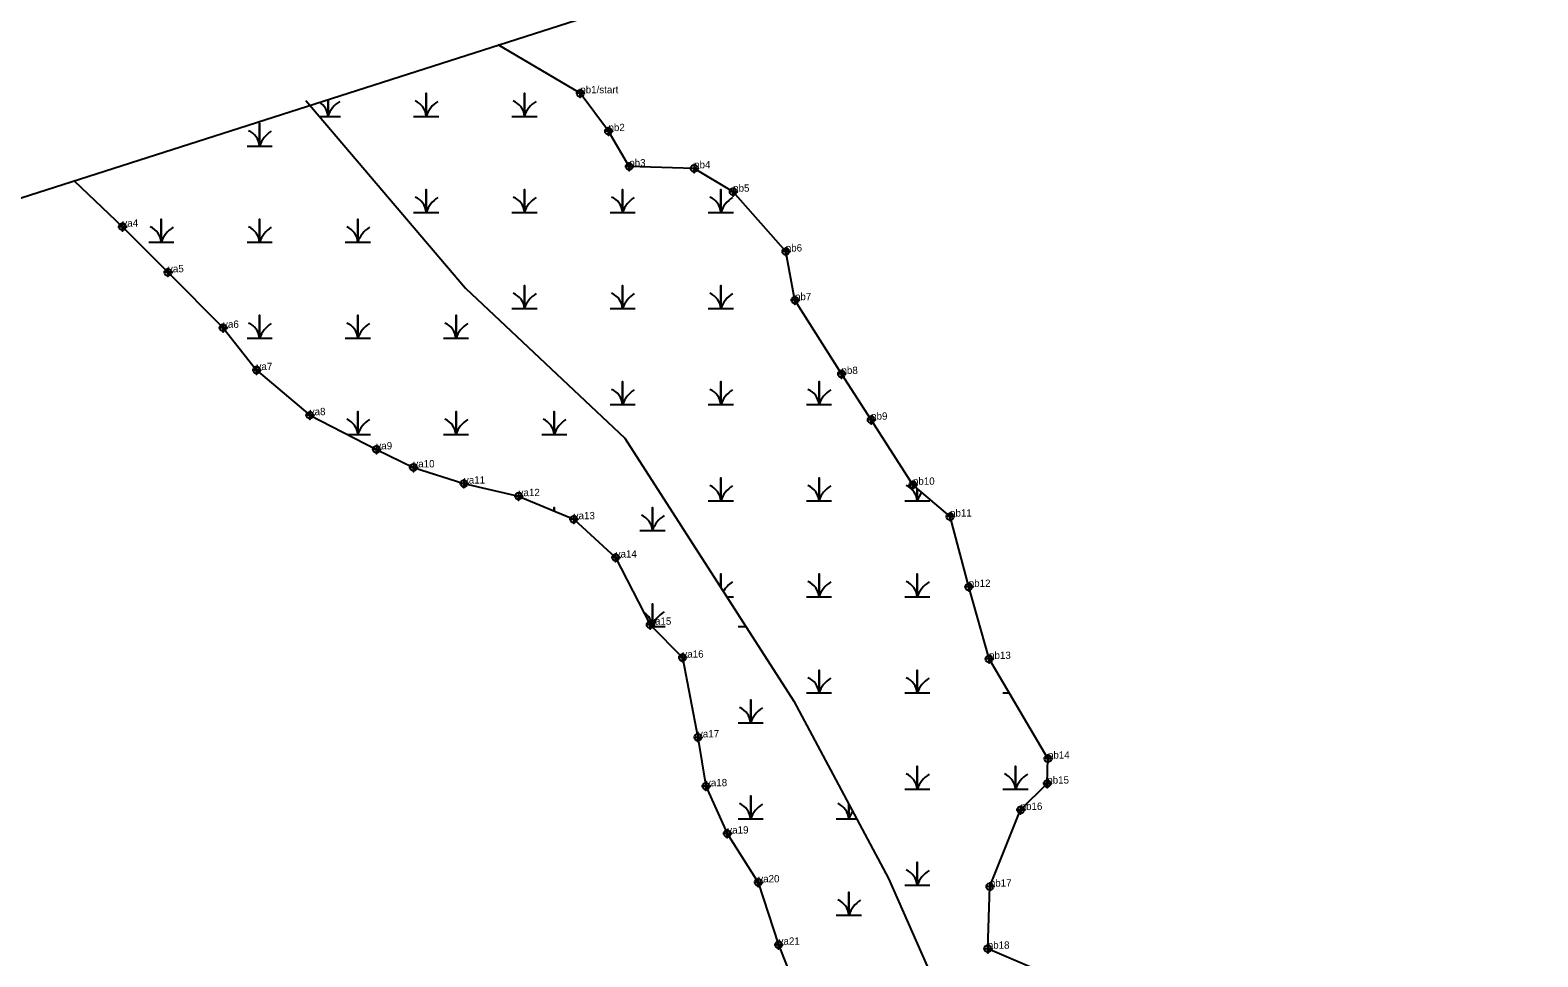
# Model space of a CAD drawing. Extents: x 2071991 to 2268989, y 436479 to 469629.
# Drawn here: x 2254352 to 2255384, y 440053 to 440687 of the extents above; entities that cross this region are included whole.
import ezdxf

# ---------------------------------------------------------------- set-up
doc = ezdxf.new("R2010")
doc.units = 0
for name, color, linetype in [('approx_PSA', 7, 'Continuous'), ('Exist Environmental Wetland Boundary', 7, 'Continuous'), ('Exist Environmental Wetland Boundary Cogo Comment', 7, 'Continuous'), ('Exist Environmental Wetland Boundary Cogo Point CELL', 7, 'Continuous'), ('Exist Hydro Jurisdictional Stream or Body of Water NEU Mitigable', 7, 'Continuous'), ('Exist Hydro Swamp or Marsh', 7, 'Continuous')]:
    doc.layers.add(name, color=color, linetype=linetype)

msp = doc.modelspace()

# ---------------------------------------------------------------- linework, layer by layer
at = {"layer": 'approx_PSA'}
msp.add_line((2252759.5, 440064.5), (2256592.4, 441292.3), dxfattribs=at)
at = {"layer": 'Exist Environmental Wetland Boundary'}
for points in [[(2255040.9, 440044.4), (2255007.2, 440058.8), (2255008.6, 440101.3), (2255029.7, 440153.8), (2255047.9, 440171.8), (2255048.4, 440188.9), (2255008.1, 440257.1), (2254994.2, 440306.4), (2254981.4, 440354.5), (2254956, 440376.3), (2254927.4, 440420.8), (2254907.1, 440452.1), (2254875.3, 440502.6), (2254869, 440535.9), (2254833, 440576.8), (2254806.3, 440592.8), (2254761.9, 440594.1), (2254747.7, 440618.3), (2254728.4, 440644.2), (2254672.2, 440677.3)], [(2254382.1, 440584.3), (2254415.1, 440552.9), (2254446.3, 440521.7), (2254484, 440483.7), (2254506.9, 440454.8), (2254543.3, 440423.9), (2254588.9, 440400.5), (2254614.2, 440388.2), (2254648.8, 440377.1), (2254686.2, 440368.5), (2254723.9, 440352.7), (2254752.6, 440326.5), (2254776.2, 440280.5), (2254798.3, 440258), (2254808.9, 440203.4), (2254814.4, 440170), (2254829, 440137.6), (2254850.2, 440104.2), (2254864.1, 440061.5), (2254880.2, 440020.6)]]:
    msp.add_lwpolyline(points, dxfattribs=at)
at = {"layer": 'Exist Environmental Wetland Boundary Cogo Point CELL'}
for points in [[(2254728.4, 440647.2), (2254728.4, 440641.2), (2254728.4, 440644.2), (2254731.4, 440644.2), (2254725.4, 440644.2)], [(2254747.7, 440621.3), (2254747.7, 440615.3), (2254747.7, 440618.3), (2254750.7, 440618.3), (2254744.7, 440618.3)], [(2254761.9, 440597.1), (2254761.9, 440591.1), (2254761.9, 440594.1), (2254764.9, 440594.1), (2254758.9, 440594.1)], [(2254806.3, 440595.8), (2254806.3, 440589.8), (2254806.3, 440592.8), (2254809.3, 440592.8), (2254803.3, 440592.8)], [(2254833, 440579.8), (2254833, 440573.8), (2254833, 440576.8), (2254836, 440576.8), (2254830, 440576.8)], [(2254415.1, 440555.9), (2254415.1, 440549.9), (2254415.1, 440552.9), (2254418.1, 440552.9), (2254412.1, 440552.9)], [(2254869, 440538.9), (2254869, 440532.9), (2254869, 440535.9), (2254872, 440535.9), (2254866, 440535.9)], [(2254446.3, 440524.7), (2254446.3, 440518.7), (2254446.3, 440521.7), (2254449.3, 440521.7), (2254443.3, 440521.7)], [(2254875.3, 440505.6), (2254875.3, 440499.6), (2254875.3, 440502.6), (2254878.3, 440502.6), (2254872.3, 440502.6)], [(2254484, 440486.7), (2254484, 440480.7), (2254484, 440483.7), (2254487, 440483.7), (2254481, 440483.7)], [(2254506.9, 440457.8), (2254506.9, 440451.8), (2254506.9, 440454.8), (2254509.9, 440454.8), (2254503.9, 440454.8)], [(2254907.1, 440455.1), (2254907.1, 440449.1), (2254907.1, 440452.1), (2254910.1, 440452.1), (2254904.1, 440452.1)], [(2254543.3, 440426.9), (2254543.3, 440420.9), (2254543.3, 440423.9), (2254546.3, 440423.9), (2254540.3, 440423.9)], [(2254927.4, 440423.8), (2254927.4, 440417.8), (2254927.4, 440420.8), (2254930.4, 440420.8), (2254924.4, 440420.8)], [(2254588.9, 440403.5), (2254588.9, 440397.5), (2254588.9, 440400.5), (2254591.9, 440400.5), (2254585.9, 440400.5)], [(2254614.2, 440391.2), (2254614.2, 440385.2), (2254614.2, 440388.2), (2254617.2, 440388.2), (2254611.2, 440388.2)], [(2254648.8, 440380.1), (2254648.8, 440374.1), (2254648.8, 440377.1), (2254651.8, 440377.1), (2254645.8, 440377.1)], [(2254956, 440379.3), (2254956, 440373.3), (2254956, 440376.3), (2254959, 440376.3), (2254953, 440376.3)], [(2254686.2, 440371.5), (2254686.2, 440365.5), (2254686.2, 440368.5), (2254689.2, 440368.5), (2254683.2, 440368.5)], [(2254723.9, 440355.7), (2254723.9, 440349.7), (2254723.9, 440352.7), (2254726.9, 440352.7), (2254720.9, 440352.7)], [(2254981.4, 440357.5), (2254981.4, 440351.5), (2254981.4, 440354.5), (2254984.4, 440354.5), (2254978.4, 440354.5)], [(2254752.6, 440329.5), (2254752.6, 440323.5), (2254752.6, 440326.5), (2254755.6, 440326.5), (2254749.6, 440326.5)], [(2254994.2, 440309.4), (2254994.2, 440303.4), (2254994.2, 440306.4), (2254997.2, 440306.4), (2254991.2, 440306.4)], [(2254776.2, 440283.5), (2254776.2, 440277.5), (2254776.2, 440280.5), (2254779.2, 440280.5), (2254773.2, 440280.5)], [(2254798.3, 440261), (2254798.3, 440255), (2254798.3, 440258), (2254801.3, 440258), (2254795.3, 440258)], [(2255008.1, 440260.1), (2255008.1, 440254.1), (2255008.1, 440257.1), (2255011.1, 440257.1), (2255005.1, 440257.1)], [(2254808.9, 440206.4), (2254808.9, 440200.4), (2254808.9, 440203.4), (2254811.9, 440203.4), (2254805.9, 440203.4)], [(2255048.4, 440191.9), (2255048.4, 440185.9), (2255048.4, 440188.9), (2255051.4, 440188.9), (2255045.4, 440188.9)], [(2254814.4, 440173), (2254814.4, 440167), (2254814.4, 440170), (2254817.4, 440170), (2254811.4, 440170)], [(2255047.9, 440174.8), (2255047.9, 440168.8), (2255047.9, 440171.8), (2255050.9, 440171.8), (2255044.9, 440171.8)], [(2255029.7, 440156.8), (2255029.7, 440150.8), (2255029.7, 440153.8), (2255032.7, 440153.8), (2255026.7, 440153.8)], [(2254829, 440140.6), (2254829, 440134.6), (2254829, 440137.6), (2254832, 440137.6), (2254826, 440137.6)], [(2254850.2, 440107.2), (2254850.2, 440101.2), (2254850.2, 440104.2), (2254853.2, 440104.2), (2254847.2, 440104.2)], [(2255008.6, 440104.3), (2255008.6, 440098.3), (2255008.6, 440101.3), (2255011.6, 440101.3), (2255005.6, 440101.3)], [(2254864.1, 440064.5), (2254864.1, 440058.5), (2254864.1, 440061.5), (2254867.1, 440061.5), (2254861.1, 440061.5)], [(2255007.2, 440061.8), (2255007.2, 440055.8), (2255007.2, 440058.8), (2255010.2, 440058.8), (2255004.2, 440058.8)]]:
    msp.add_lwpolyline(points, dxfattribs=at)
for centre in [(2254728.4, 440644.2), (2254747.7, 440618.3), (2254761.9, 440594.1), (2254806.3, 440592.8), (2254833, 440576.8), (2254415.1, 440552.9), (2254869, 440535.9), (2254446.3, 440521.7), (2254875.3, 440502.6), (2254484, 440483.7), (2254506.9, 440454.8), (2254907.1, 440452.1), (2254543.3, 440423.9), (2254927.4, 440420.8), (2254588.9, 440400.5), (2254614.2, 440388.2), (2254648.8, 440377.1), (2254956, 440376.3), (2254686.2, 440368.5), (2254723.9, 440352.7), (2254981.4, 440354.5), (2254752.6, 440326.5), (2254994.2, 440306.4), (2254776.2, 440280.5), (2254798.3, 440258), (2255008.1, 440257.1), (2254808.9, 440203.4), (2255048.4, 440188.9), (2254814.4, 440170), (2255047.9, 440171.8), (2255029.7, 440153.8), (2254829, 440137.6), (2254850.2, 440104.2), (2255008.6, 440101.3), (2254864.1, 440061.5), (2255007.2, 440058.8)]:
    msp.add_circle(centre, 2.34, dxfattribs=at)
at = {"layer": 'Exist Hydro Jurisdictional Stream or Body of Water NEU Mitigable'}
msp.add_lwpolyline([(2254540.7, 440639.3), (2254649.9, 440510.9), (2254759, 440408.1), (2254874.5, 440228.2), (2254939.4, 440106.8), (2254987.8, 439996.7), (2255097.8, 439921.8), (2255124.2, 439851.4), (2255159.4, 439802.9), (2255177, 439763.3), (2255201.9, 439695.1), (2255221.1, 439592.3), (2255311, 439457.4), (2255343.1, 439316.1), (2255375.2, 439168.4), (2255329, 438785.5)], dxfattribs=at)
at = {"layer": 'Exist Hydro Swamp or Marsh'}
for p, q in [((2254828.7, 440299.5), (2254833.2, 440299.5)), ((2254836.4, 440279.2), (2254841.8, 440279.2)), ((2255017.6, 440233.8), (2255021.9, 440233.8))]:
    msp.add_line(p, q, dxfattribs=at)
for points in [[(2254614.4, 440628.4), (2254623, 440628.4), (2254623, 440644.2), (2254623, 440628.4), (2254631.6, 440628.4)], [(2254681.6, 440628.4), (2254690.2, 440628.4), (2254690.2, 440644.2), (2254690.2, 440628.4), (2254698.8, 440628.4)], [(2254550, 440628.4), (2254555.8, 440628.4), (2254555.8, 440639.9)], [(2254555.8, 440639.9), (2254555.8, 440628.4), (2254564.4, 440628.4)], [(2254500.4, 440608.1), (2254509, 440608.1), (2254509, 440623.8), (2254509, 440608.1), (2254517.6, 440608.1)], [(2254614.4, 440562.7), (2254623, 440562.7), (2254623, 440578.4), (2254623, 440562.7), (2254631.6, 440562.7)], [(2254681.6, 440562.7), (2254690.2, 440562.7), (2254690.2, 440578.4), (2254690.2, 440562.7), (2254698.8, 440562.7)], [(2254748.8, 440562.7), (2254757.4, 440562.7), (2254757.4, 440578.4), (2254757.4, 440562.7), (2254766, 440562.7)], [(2254816, 440562.7), (2254824.6, 440562.7), (2254824.6, 440578.4), (2254824.6, 440562.7), (2254833.2, 440562.7)], [(2254433.1, 440542.3), (2254441.7, 440542.3), (2254441.7, 440558.1), (2254441.7, 440542.3), (2254450.4, 440542.3)], [(2254500.4, 440542.3), (2254509, 440542.3), (2254509, 440558.1), (2254509, 440542.3), (2254517.6, 440542.3)], [(2254567.6, 440542.3), (2254576.2, 440542.3), (2254576.2, 440558.1), (2254576.2, 440542.3), (2254584.8, 440542.3)], [(2254681.6, 440496.9), (2254690.2, 440496.9), (2254690.2, 440512.7), (2254690.2, 440496.9), (2254698.8, 440496.9)], [(2254748.8, 440496.9), (2254757.4, 440496.9), (2254757.4, 440512.7), (2254757.4, 440496.9), (2254766, 440496.9)], [(2254816, 440496.9), (2254824.6, 440496.9), (2254824.6, 440512.7), (2254824.6, 440496.9), (2254833.2, 440496.9)], [(2254500.4, 440476.5), (2254509, 440476.5), (2254509, 440492.3), (2254509, 440476.5), (2254517.6, 440476.5)], [(2254567.6, 440476.5), (2254576.2, 440476.5), (2254576.2, 440492.3), (2254576.2, 440476.5), (2254584.8, 440476.5)], [(2254634.8, 440476.5), (2254643.4, 440476.5), (2254643.4, 440492.3), (2254643.4, 440476.5), (2254652, 440476.5)], [(2254748.8, 440431.1), (2254757.4, 440431.1), (2254757.4, 440446.9), (2254757.4, 440431.1), (2254766, 440431.1)], [(2254816, 440431.1), (2254824.6, 440431.1), (2254824.6, 440446.9), (2254824.6, 440431.1), (2254833.2, 440431.1)], [(2254883.2, 440431.1), (2254891.8, 440431.1), (2254891.8, 440446.9), (2254891.8, 440431.1), (2254900.4, 440431.1)], [(2254569, 440410.7), (2254576.2, 440410.7), (2254576.2, 440426.5), (2254576.2, 440410.7), (2254584.8, 440410.7)], [(2254634.8, 440410.7), (2254643.4, 440410.7), (2254643.4, 440426.5), (2254643.4, 440410.7), (2254652, 440410.7)], [(2254702, 440410.7), (2254710.6, 440410.7), (2254710.6, 440426.5), (2254710.6, 440410.7), (2254719.2, 440410.7)], [(2254816, 440365.3), (2254824.6, 440365.3), (2254824.6, 440381.1), (2254824.6, 440365.3), (2254833.2, 440365.3)], [(2254883.2, 440365.3), (2254891.8, 440365.3), (2254891.8, 440381.1), (2254891.8, 440365.3), (2254900.4, 440365.3)], [(2254950.4, 440365.3), (2254959, 440365.3), (2254959, 440373.7)], [(2254959, 440373.7), (2254959, 440365.3), (2254967.6, 440365.3)], [(2254710.6, 440358.3), (2254710.6, 440360.7), (2254710.6, 440358.3)], [(2254769.2, 440344.9), (2254777.8, 440344.9), (2254777.8, 440360.7), (2254777.8, 440344.9), (2254786.4, 440344.9)], [(2254824.6, 440305.9), (2254824.6, 440315.3), (2254824.6, 440305.9)], [(2254883.2, 440299.5), (2254891.8, 440299.5), (2254891.8, 440315.3), (2254891.8, 440299.5), (2254900.4, 440299.5)], [(2254950.4, 440299.5), (2254959, 440299.5), (2254959, 440315.3), (2254959, 440299.5), (2254967.6, 440299.5)], [(2254777.5, 440279.2), (2254777.8, 440279.2), (2254777.8, 440294.9), (2254777.8, 440279.2), (2254786.4, 440279.2)], [(2254883.2, 440233.8), (2254891.8, 440233.8), (2254891.8, 440249.5), (2254891.8, 440233.8), (2254900.4, 440233.8)], [(2254950.4, 440233.8), (2254959, 440233.8), (2254959, 440249.5), (2254959, 440233.8), (2254967.6, 440233.8)], [(2254836.4, 440213.4), (2254845, 440213.4), (2254845, 440229.2), (2254845, 440213.4), (2254853.6, 440213.4)], [(2254950.4, 440168), (2254959, 440168), (2254959, 440183.8), (2254959, 440168), (2254967.6, 440168)], [(2255017.6, 440168), (2255026.2, 440168), (2255026.2, 440183.8), (2255026.2, 440168), (2255034.8, 440168)], [(2254836.4, 440147.6), (2254845, 440147.6), (2254845, 440163.4), (2254845, 440147.6), (2254853.6, 440147.6)], [(2254903.6, 440147.6), (2254912.2, 440147.6), (2254912.2, 440157.8)], [(2254912.2, 440157.8), (2254912.2, 440147.6), (2254917.6, 440147.6)], [(2254950.4, 440102.2), (2254959, 440102.2), (2254959, 440118), (2254959, 440102.2), (2254967.6, 440102.2)], [(2254903.6, 440081.8), (2254912.2, 440081.8), (2254912.2, 440097.6), (2254912.2, 440081.8), (2254920.8, 440081.8)]]:
    msp.add_lwpolyline(points, dxfattribs=at)
for centre, radius, start, end in [((2254543.5, 440627.6), 12.3, 4.1403, 58.4958), ((2254574, 440622.4), 19.2, 122.1274, 161.6222), ((2254610.7, 440627.6), 12.3, 4.1403, 67.535), ((2254641.2, 440622.4), 19.2, 122.1274, 161.6222), ((2254677.9, 440627.6), 12.3, 4.1403, 67.535), ((2254708.4, 440622.4), 19.2, 122.1274, 161.6222), ((2254496.7, 440607.2), 12.3, 4.1403, 67.535), ((2254527.2, 440602), 19.2, 122.1274, 161.6222), ((2254610.7, 440561.8), 12.3, 4.1403, 67.535), ((2254641.2, 440556.6), 19.2, 122.1274, 161.6222), ((2254677.9, 440561.8), 12.3, 4.1403, 67.535), ((2254708.4, 440556.6), 19.2, 122.1274, 161.6222), ((2254745.1, 440561.8), 12.3, 4.1403, 67.535), ((2254775.6, 440556.6), 19.2, 122.1274, 161.6222), ((2254812.3, 440561.8), 12.3, 4.1403, 67.535), ((2254842.8, 440556.6), 19.2, 122.1274, 161.6222), ((2254429.5, 440541.4), 12.3, 4.1403, 67.535), ((2254460, 440536.2), 19.2, 122.1274, 161.6222), ((2254496.7, 440541.4), 12.3, 4.1403, 67.535), ((2254527.2, 440536.2), 19.2, 122.1274, 161.6222), ((2254563.9, 440541.4), 12.3, 4.1403, 67.535), ((2254594.4, 440536.2), 19.2, 122.1274, 161.6222), ((2254677.9, 440496), 12.3, 4.1403, 67.535), ((2254708.4, 440490.8), 19.2, 122.1274, 161.6222), ((2254745.1, 440496), 12.3, 4.1403, 67.535), ((2254775.6, 440490.8), 19.2, 122.1274, 161.6222), ((2254812.3, 440496), 12.3, 4.1403, 67.535), ((2254842.8, 440490.8), 19.2, 122.1274, 161.6222), ((2254496.7, 440475.6), 12.3, 4.1403, 67.535), ((2254527.2, 440470.4), 19.2, 122.1274, 161.6222), ((2254563.9, 440475.6), 12.3, 4.1403, 67.535), ((2254594.4, 440470.4), 19.2, 122.1274, 161.6222), ((2254631.1, 440475.6), 12.3, 4.1403, 67.535), ((2254661.6, 440470.4), 19.2, 122.1274, 161.6222), ((2254745.1, 440430.2), 12.3, 4.1403, 67.535), ((2254775.6, 440425), 19.2, 122.1274, 161.6222), ((2254812.3, 440430.2), 12.3, 4.1403, 67.535), ((2254842.8, 440425), 19.2, 122.1274, 161.6222), ((2254879.5, 440430.2), 12.3, 4.1403, 67.535), ((2254910, 440425), 19.2, 122.1274, 161.6222), ((2254563.9, 440409.8), 12.3, 4.1403, 67.535), ((2254594.4, 440404.7), 19.2, 122.1274, 161.6222), ((2254631.1, 440409.8), 12.3, 4.1403, 67.535), ((2254661.6, 440404.7), 19.2, 122.1274, 161.6222), ((2254698.3, 440409.8), 12.3, 4.1403, 67.535), ((2254728.8, 440404.7), 19.2, 122.1274, 161.6222), ((2254812.3, 440364.4), 12.3, 4.1403, 67.535), ((2254842.8, 440359.3), 19.2, 122.1274, 161.6222), ((2254879.5, 440364.4), 12.3, 4.1403, 67.535), ((2254910, 440359.3), 19.2, 122.1274, 161.6222), ((2254946.7, 440364.4), 12.3, 4.1403, 67.535), ((2254977.3, 440359.3), 19.2, 142.0496, 161.6222), ((2254728.8, 440338.9), 19.2, 122.1274, 122.9194), ((2254765.5, 440344.1), 12.3, 4.1403, 67.535), ((2254796, 440338.9), 19.2, 122.1274, 161.6222), ((2254842.8, 440293.5), 19.2, 122.1274, 149.3332), ((2254879.5, 440298.7), 12.3, 4.1403, 67.535), ((2254910, 440293.5), 19.2, 122.1274, 161.6222), ((2254946.7, 440298.7), 12.3, 4.1403, 67.535), ((2254977.3, 440293.5), 19.2, 122.1274, 161.6222), ((2254765.5, 440278.3), 12.3, 4.1403, 58.2211), ((2254796, 440273.1), 19.2, 122.1274, 161.6222), ((2254879.5, 440232.9), 12.3, 4.1403, 67.535), ((2254910, 440227.7), 19.2, 122.1274, 161.6222), ((2254946.7, 440232.9), 12.3, 4.1403, 67.535), ((2254977.3, 440227.7), 19.2, 122.1274, 161.6222), ((2254832.7, 440212.5), 12.3, 4.1403, 67.535), ((2254863.2, 440207.3), 19.2, 122.1274, 161.6222), ((2254946.7, 440167.1), 12.3, 4.1403, 67.535), ((2254977.3, 440161.9), 19.2, 122.1274, 161.6222), ((2255013.9, 440167.1), 12.3, 4.1403, 67.535), ((2255044.5, 440161.9), 19.2, 122.1274, 161.6222), ((2254832.7, 440146.7), 12.3, 4.1403, 67.535), ((2254863.2, 440141.5), 19.2, 122.1274, 161.6222), ((2254899.9, 440146.7), 12.3, 4.1403, 67.535), ((2254930.4, 440141.5), 19.2, 144.1824, 161.6222), ((2254946.7, 440101.3), 12.3, 4.1403, 67.535), ((2254977.3, 440096.1), 19.2, 122.1274, 161.6222), ((2254899.9, 440080.9), 12.3, 4.1403, 67.535), ((2254930.4, 440075.8), 19.2, 122.1274, 161.6222)]:
    msp.add_arc(centre, radius, start, end, dxfattribs=at)

# ---------------------------------------------------------------- texts
at = {"layer": 'Exist Environmental Wetland Boundary Cogo Comment'}
for s, p in [('pb1/start', (2254728.4, 440644.2)), ('pb2', (2254747.7, 440618.3)), ('pb3', (2254761.9, 440594.1)), ('pb4', (2254806.3, 440592.8)), ('pb5', (2254833, 440576.8)), ('ya4', (2254415.1, 440552.9)), ('pb6', (2254869, 440535.9)), ('ya5', (2254446.3, 440521.7)), ('pb7', (2254875.3, 440502.6)), ('ya6', (2254484, 440483.7)), ('ya7', (2254506.9, 440454.8)), ('pb8', (2254907.1, 440452.1)), ('ya8', (2254543.3, 440423.9)), ('pb9', (2254927.4, 440420.8)), ('ya9', (2254588.9, 440400.5)), ('ya10', (2254614.2, 440388.2)), ('ya11', (2254648.8, 440377.1)), ('ya12', (2254686.2, 440368.5)), ('pb10', (2254956, 440376.3)), ('ya13', (2254723.9, 440352.7)), ('pb11', (2254981.4, 440354.5)), ('ya14', (2254752.6, 440326.5)), ('pb12', (2254994.2, 440306.4)), ('ya15', (2254776.2, 440280.5)), ('ya16', (2254798.3, 440258)), ('pb13', (2255008.1, 440257.1)), ('ya17', (2254808.9, 440203.4)), ('pb14', (2255048.4, 440188.9)), ('pb15', (2255047.9, 440171.8)), ('ya18', (2254814.4, 440170)), ('pb16', (2255029.7, 440153.8)), ('ya19', (2254829, 440137.6)), ('ya20', (2254850.2, 440104.2)), ('pb17', (2255008.6, 440101.3)), ('ya21', (2254864.1, 440061.5)), ('pb18', (2255007.2, 440058.8))]:
    msp.add_text(s, height=5, dxfattribs=at).set_placement(p)

doc.saveas('drawing.dxf')
